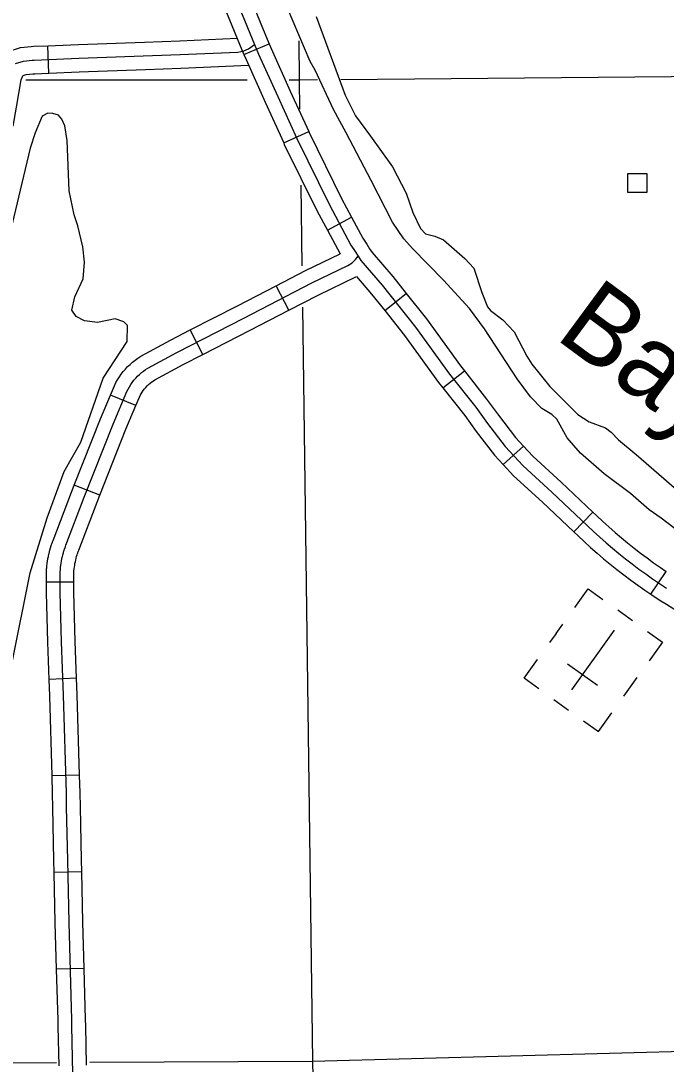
# Model space of a CAD drawing. Extents: x -19 to 366, y -4 to 359.
# Drawn here: x 168.142 to 168.809, y 175.029 to 176.108 of the extents above; entities that cross this region are included whole.
import ezdxf

# ---------------------------------------------------------------- set-up
doc = ezdxf.new("R2010")
doc.units = 0
for name, color, linetype in [('Level 32', 7, 'Continuous'), ('Level 35', 7, 'Continuous'), ('Level 45', 7, 'Continuous'), ('Level 47', 7, 'Continuous'), ('Level 5', 7, 'Continuous'), ('Level 56', 7, 'Continuous'), ('Level 57', 7, 'Continuous'), ('Level 60', 7, 'Continuous')]:
    doc.layers.add(name, color=color, linetype=linetype)

msp = doc.modelspace()

# ---------------------------------------------------------------- linework, layer by layer
at = {"layer": 'Level 32'}
for p, q in [((168.3725, 176.0733), (168.3988, 176.0842)), ((168.4138, 175.9817), (168.4397, 175.9934)), ((168.459, 175.8915), (168.484, 175.9049)), ((168.4192, 175.8088), (168.4061, 175.834)), ((168.5184, 175.8083), (168.5406, 175.826)), ((168.3302, 175.763), (168.3172, 175.7884)), ((168.5784, 175.7284), (168.6007, 175.7461)), ((168.2608, 175.7101), (168.2346, 175.7211)), ((168.6408, 175.6491), (168.6618, 175.6683)), ((168.2237, 175.6176), (168.1972, 175.628)), ((168.714, 175.5795), (168.7335, 175.6001)), ((168.7934, 175.5152), (168.8093, 175.5387)), ((168.1968, 175.5277), (168.1684, 175.5275)), ((168.1995, 175.4282), (168.1711, 175.4271)), ((168.2026, 175.3281), (168.1742, 175.3273)), ((168.2049, 175.228), (168.1765, 175.2274)), ((168.2073, 175.1281), (168.1789, 175.1274))]:
    msp.add_line(p, q, dxfattribs=at)
for points in [[(168.3634, 176.176), (168.3672, 176.163), (168.3701, 176.1539), (168.3816, 176.1258), (168.3968, 176.0889), (168.3988, 176.0842)], [(168.3361, 176.168), (168.34, 176.1546), (168.3434, 176.1441), (168.3553, 176.115), (168.3705, 176.078), (168.3725, 176.0733)], [(168.3684, 176.1204), (168.3837, 176.0835)], [(168.3837, 176.0835), (168.3878, 176.0736), (168.4077, 176.0296), (168.4273, 175.9863), (168.461, 175.9178), (168.4833, 175.8761), (168.4878, 175.8693), (168.4908, 175.8647)], [(168.3988, 176.0842), (168.4008, 176.0792), (168.4206, 176.0354), (168.4397, 175.9934)], [(168.3725, 176.0733), (168.3748, 176.0679), (168.3947, 176.0237), (168.4138, 175.9817)], [(168.4397, 175.9934), (168.4401, 175.9924), (168.4737, 175.9243), (168.484, 175.9049)], [(168.4138, 175.9817), (168.4144, 175.9802), (168.4484, 175.9113), (168.459, 175.8915)], [(168.484, 175.9049), (168.4955, 175.8834), (168.4997, 175.8771), (168.5027, 175.8723), (168.5052, 175.8684), (168.5265, 175.8436), (168.5406, 175.826)], [(168.459, 175.8915), (168.4721, 175.867)], [(168.1893, 175.2949), (168.189, 175.3094), (168.1859, 175.4107), (168.1839, 175.4659), (168.1827, 175.5169), (168.1826, 175.528), (168.1826, 175.5283), (168.1825, 175.5294), (168.1825, 175.5298), (168.1825, 175.5317), (168.1825, 175.532), (168.1825, 175.5339), (168.1825, 175.5342), (168.1825, 175.5361), (168.1825, 175.5364), (168.1826, 175.5383), (168.1827, 175.5386), (168.1828, 175.5405), (168.1828, 175.5408), (168.183, 175.5427), (168.183, 175.543), (168.1832, 175.5448), (168.1833, 175.5452), (168.1836, 175.547), (168.1836, 175.5474), (168.1839, 175.5492), (168.184, 175.5496), (168.1844, 175.5514), (168.1844, 175.5517), (168.1848, 175.5535), (168.1849, 175.5539), (168.1853, 175.5557), (168.1854, 175.556), (168.1859, 175.5578), (168.186, 175.5581), (168.1865, 175.5599), (168.1867, 175.5602), (168.1872, 175.562), (168.1873, 175.5623), (168.188, 175.5641), (168.1881, 175.5644), (168.1886, 175.5658), (168.2075, 175.6154), (168.2374, 175.6911), (168.2516, 175.7248), (168.2528, 175.7272), (168.2542, 175.7296), (168.2556, 175.7319), (168.2572, 175.7342), (168.2589, 175.7364), (168.2607, 175.7384), (168.2625, 175.7405), (168.2645, 175.7424), (168.2666, 175.7442), (168.2687, 175.7459), (168.2709, 175.7475), (168.2732, 175.749), (168.3032, 175.7652), (168.3725, 175.8006), (168.4429, 175.8371), (168.4801, 175.8551), (168.4846, 175.8579), (168.4882, 175.8612), (168.4908, 175.8647)], [(168.4061, 175.834), (168.4365, 175.8498), (168.4721, 175.867)], [(168.4908, 175.8647), (168.4937, 175.86), (168.5156, 175.8345), (168.5501, 175.7913), (168.5853, 175.7426), (168.6124, 175.7084), (168.6244, 175.6917), (168.6427, 175.668), (168.6613, 175.6478), (168.6912, 175.6206), (168.7279, 175.5859), (168.7342, 175.5799), (168.7407, 175.5741), (168.7472, 175.5684), (168.7538, 175.5627), (168.7605, 175.5572), (168.7673, 175.5517), (168.7742, 175.5464), (168.7811, 175.5412), (168.7882, 175.5361), (168.7953, 175.5311), (168.8025, 175.5262), (168.8098, 175.5214)], [(168.4192, 175.8088), (168.4493, 175.8244), (168.489, 175.8436)], [(168.489, 175.8436), (168.5047, 175.8254), (168.5184, 175.8083)], [(168.3172, 175.7884), (168.3661, 175.8132), (168.4061, 175.834)], [(168.5406, 175.826), (168.5614, 175.7999), (168.5967, 175.7512), (168.6007, 175.7461)], [(168.3302, 175.763), (168.379, 175.788), (168.4192, 175.8088)], [(168.5184, 175.8083), (168.5388, 175.7827), (168.574, 175.734), (168.5784, 175.7284)], [(168.2346, 175.7211), (168.2387, 175.7307), (168.2403, 175.7339), (168.242, 175.7369), (168.2438, 175.7398), (168.2458, 175.7426), (168.2479, 175.7453), (168.2501, 175.7479), (168.2524, 175.7504), (168.2549, 175.7528), (168.2574, 175.7551), (168.2601, 175.7572), (168.2628, 175.7592), (168.2659, 175.7612), (168.2966, 175.7778), (168.3172, 175.7884)], [(168.2608, 175.7101), (168.2645, 175.7188), (168.2653, 175.7205), (168.2664, 175.7223), (168.2675, 175.7241), (168.2686, 175.7258), (168.2699, 175.7274), (168.2713, 175.729), (168.2727, 175.7305), (168.2741, 175.7319), (168.2757, 175.7333), (168.2773, 175.7346), (168.279, 175.7358), (168.2805, 175.7368), (168.3098, 175.7527), (168.3302, 175.763)], [(168.6007, 175.7461), (168.6237, 175.7169), (168.6358, 175.7002), (168.6536, 175.6772), (168.6618, 175.6683)], [(168.1972, 175.628), (168.2242, 175.6965), (168.2346, 175.7211)], [(168.5784, 175.7284), (168.6011, 175.6998), (168.613, 175.6832), (168.6319, 175.6588), (168.6408, 175.6491)], [(168.2237, 175.6176), (168.2505, 175.6857), (168.2608, 175.7101)], [(168.6618, 175.6683), (168.6714, 175.6578), (168.7009, 175.631), (168.7335, 175.6001)], [(168.6408, 175.6491), (168.6513, 175.6377), (168.6816, 175.6102), (168.714, 175.5795)], [(168.1684, 175.5275), (168.1684, 175.5277), (168.1684, 175.5278), (168.1683, 175.5289), (168.1683, 175.5295), (168.1683, 175.5313), (168.1683, 175.5318), (168.1683, 175.5341), (168.1683, 175.5346), (168.1683, 175.5365), (168.1683, 175.537), (168.1684, 175.5393), (168.1685, 175.5398), (168.1686, 175.5416), (168.1687, 175.5422), (168.1688, 175.5441), (168.1689, 175.5446), (168.1691, 175.5464), (168.1692, 175.547), (168.1695, 175.5493), (168.1696, 175.5497), (168.1699, 175.5515), (168.17, 175.5522), (168.1704, 175.554), (168.1705, 175.5544), (168.171, 175.5567), (168.1711, 175.5572), (168.1715, 175.559), (168.1717, 175.5595), (168.1723, 175.5618), (168.1724, 175.5622), (168.1729, 175.564), (168.1731, 175.5645), (168.1738, 175.5667), (168.174, 175.5672), (168.1746, 175.569), (168.1748, 175.5694), (168.1753, 175.5708), (168.1943, 175.6205), (168.1972, 175.628)], [(168.1968, 175.5277), (168.1968, 175.5283), (168.1968, 175.5289), (168.1967, 175.53), (168.1967, 175.5301), (168.1967, 175.532), (168.1967, 175.5323), (168.1967, 175.5336), (168.1967, 175.5338), (168.1967, 175.5357), (168.1967, 175.5358), (168.1968, 175.5372), (168.1968, 175.5375), (168.1969, 175.5393), (168.1969, 175.5394), (168.1971, 175.5412), (168.1971, 175.5414), (168.1974, 175.5433), (168.1974, 175.5434), (168.1976, 175.5448), (168.1976, 175.5451), (168.1979, 175.5469), (168.1979, 175.5469), (168.1983, 175.5487), (168.1984, 175.549), (168.1987, 175.5504), (168.1987, 175.5505), (168.1991, 175.5523), (168.1992, 175.5525), (168.1996, 175.5538), (168.1996, 175.5541), (168.2001, 175.5558), (168.2002, 175.556), (168.2006, 175.5573), (168.2007, 175.5575), (168.2013, 175.5592), (168.2014, 175.5594), (168.2019, 175.5608), (168.2208, 175.6102), (168.2237, 175.6176)], [(168.7335, 175.6001), (168.7376, 175.5962), (168.7439, 175.5904), (168.7501, 175.5847), (168.7565, 175.5791), (168.763, 175.5736), (168.7695, 175.5682), (168.7761, 175.5629), (168.7828, 175.5577), (168.7896, 175.5526), (168.7964, 175.5476), (168.8034, 175.5428), (168.8093, 175.5387)], [(168.714, 175.5795), (168.7182, 175.5756), (168.7246, 175.5695), (168.7312, 175.5635), (168.7379, 175.5576), (168.7447, 175.5518), (168.7516, 175.5461), (168.7585, 175.5406), (168.7656, 175.5351), (168.7727, 175.5298), (168.7799, 175.5245), (168.7872, 175.5194), (168.7934, 175.5152)], [(168.1711, 175.4271), (168.1697, 175.4655), (168.1685, 175.5167), (168.1684, 175.5275)], [(168.1995, 175.4282), (168.1981, 175.4664), (168.1969, 175.5171), (168.1968, 175.5277)], [(168.7934, 175.5152), (168.7946, 175.5144), (168.8021, 175.5095), (168.8096, 175.5047), (168.8172, 175.5001), (168.8228, 175.4967), (168.8248, 175.4955), (168.8327, 175.4911), (168.8438, 175.4851), (168.8549, 175.4794), (168.866, 175.4738), (168.8773, 175.4683), (168.8827, 175.4657)], [(168.1742, 175.3273), (168.1718, 175.4102), (168.1711, 175.4271)], [(168.2026, 175.3281), (168.2001, 175.4112), (168.1995, 175.4282)], [(168.1765, 175.2274), (168.1762, 175.2398), (168.1751, 175.2946), (168.1748, 175.309), (168.1742, 175.3273)], [(168.2049, 175.228), (168.2046, 175.2404), (168.2035, 175.2952), (168.2032, 175.3098), (168.2026, 175.3281)], [(168.2008, 174.7941), (168.2002, 174.8154), (168.1975, 174.9372), (168.1948, 175.0687), (168.1946, 175.0751), (168.1918, 175.1758), (168.1904, 175.2401), (168.1893, 175.2949)], [(168.1789, 175.1274), (168.1776, 175.1755), (168.1765, 175.2274)], [(168.2073, 175.1281), (168.206, 175.1761), (168.2049, 175.228)], [(168.1814, 175.0275), (168.1806, 175.0683), (168.1804, 175.0747), (168.1789, 175.1274)], [(168.2098, 175.0281), (168.209, 175.069), (168.2088, 175.0755), (168.2073, 175.1281)]]:
    msp.add_lwpolyline(points, dxfattribs=at)
at = {"layer": 'Level 35'}
for points in [[(168.8507, 175.5583), (168.8041, 175.5939), (168.7919, 175.6023), (168.7724, 175.6192), (168.7453, 175.6397), (168.7207, 175.661), (168.7068, 175.6769), (168.6963, 175.6962), (168.6912, 175.7009), (168.6808, 175.7073), (168.6691, 175.7193), (168.6554, 175.7377), (168.6214, 175.7896), (168.6059, 175.8106), (168.579, 175.84), (168.5469, 175.8725), (168.5381, 175.8827), (168.5264, 175.8998), (168.5044, 175.943), (168.4785, 175.9923), (168.4652, 176.0162), (168.4463, 176.057), (168.4411, 176.0659), (168.4117, 176.1353)], [(168.4474, 176.1124), (168.4772, 176.0311), (168.488, 176.0098), (168.5036, 175.9888)], [(168.5036, 175.9888), (168.5262, 175.957), (168.5406, 175.9297), (168.5475, 175.9097), (168.5552, 175.8932), (168.5603, 175.8876), (168.5702, 175.8853), (168.5792, 175.8817), (168.6011, 175.8622), (168.6104, 175.8521), (168.6187, 175.8271), (168.6246, 175.8121), (168.6277, 175.8084), (168.6405, 175.7989), (168.652, 175.7865), (168.6652, 175.7611), (168.6705, 175.7531), (168.6891, 175.7299), (168.7179, 175.7009), (168.7296, 175.6935), (168.7467, 175.687), (168.7526, 175.6826), (168.76, 175.6748), (168.7782, 175.6596), (168.8199, 175.6234)]]:
    msp.add_lwpolyline(points, dxfattribs=at)
at = {"layer": 'Level 45'}
msp.add_line((168.1709, 176.0538), (168.1698, 176.0822), dxfattribs=at)
for points in [[(168.1698, 176.0822), (168.2014, 176.0835), (168.2698, 176.086)], [(168.2698, 176.086), (168.3062, 176.0873), (168.3657, 176.0899)], [(168.1059, 176.0038), (168.1093, 176.0235), (168.1148, 176.056), (168.1207, 176.0678), (168.1288, 176.0762), (168.1416, 176.0804), (168.1525, 176.0815), (168.1553, 176.0816), (168.1698, 176.0822)], [(168.1558, 176.0674), (168.2019, 176.0693), (168.3067, 176.0731), (168.3665, 176.0757), (168.3725, 176.0768), (168.3773, 176.0791), (168.3837, 176.0835)], [(168.1365, 176.0638), (168.1446, 176.0664), (168.1535, 176.0674), (168.1558, 176.0674)], [(168.1339, 175.999), (168.1373, 176.0187), (168.1421, 176.0471), (168.1441, 176.0512), (168.1443, 176.0513), (168.1476, 176.0524), (168.1545, 176.0532), (168.1563, 176.0532), (168.1709, 176.0538)], [(168.1709, 176.0538), (168.2024, 176.0551), (168.2708, 176.0576)], [(168.2708, 176.0576), (168.3073, 176.0589), (168.3775, 176.062)]]:
    msp.add_lwpolyline(points, dxfattribs=at)
at = {"layer": 'Level 47'}
for points in [[(168.2041, 175.6723), (168.2271, 175.7386), (168.2518, 175.7764), (168.2521, 175.7928), (168.2484, 175.7966), (168.2396, 175.7998), (168.2212, 175.7962), (168.2079, 175.7978), (168.1993, 175.8021), (168.1947, 175.8088), (168.1976, 175.8227), (168.2065, 175.8412), (168.2077, 175.8584), (168.2062, 175.8743), (168.201, 175.896), (168.1971, 175.9074), (168.1919, 175.9323), (168.1899, 175.9844), (168.1874, 175.9995), (168.1844, 176.0062), (168.1809, 176.0103), (168.1751, 176.0122), (168.17, 176.0125), (168.1639, 176.0093), (168.1568, 175.992), (168.1515, 175.9763), (168.1261, 175.869)], [(168.1328, 175.4447), (168.1517, 175.5371), (168.1691, 175.5941), (168.1866, 175.642), (168.2041, 175.6723)]]:
    msp.add_lwpolyline(points, dxfattribs=at)
at = {"layer": 'Level 5'}
for points in [[(168.4294, 176.0874), (168.4299, 176.047)], [(168.1471, 176.0469), (168.376, 176.047)], [(168.4195, 176.047), (168.4299, 176.047)], [(168.4299, 176.047), (168.4489, 176.0472)], [(168.4299, 176.047), (168.4303, 176.0166)], [(168.473, 176.0474), (169.0431, 176.0526)], [(168.4314, 175.9381), (168.4325, 175.8547)], [(168.4331, 175.812), (168.4435, 175.0322)], [(168.4435, 175.0322), (168.9557, 175.0463), (169.4382, 175.0515)], [(168.0472, 175.0305), (168.1789, 175.0311)], [(168.2132, 175.0312), (168.4435, 175.0322)], [(168.4435, 175.0322), (168.4535, 174.5671)]]:
    msp.add_lwpolyline(points, dxfattribs=at)
at = {"layer": 'Level 56'}
msp.add_lwpolyline([(168.7696, 175.9305), (168.7696, 175.9502), (168.7894, 175.9502), (168.7894, 175.9305)], close=True, dxfattribs=at)
at = {"layer": 'Level 57'}
for p, q in [((168.7747, 175.4877), (168.7593, 175.4987)), ((168.6955, 175.4746), (168.7025, 175.4843)), ((168.6955, 175.4746), (168.6887, 175.4651)), ((168.7119, 175.4162), (168.756, 175.4778)), ((168.7383, 175.4206), (168.7074, 175.4427)), ((168.734, 175.447), (168.734, 175.447)), ((168.734, 175.447), (168.734, 175.447)), ((168.7656, 175.4099), (168.7794, 175.4291)), ((168.6931, 175.4064), (168.7085, 175.3954))]:
    msp.add_line(p, q, dxfattribs=at)
for points in [[(168.7148, 175.5015), (168.7286, 175.5208), (168.744, 175.5097)], [(168.7902, 175.4766), (168.8055, 175.4656), (168.7918, 175.4463)], [(168.6778, 175.4174), (168.6624, 175.4284), (168.6762, 175.4476)], [(168.7239, 175.3843), (168.7393, 175.3732), (168.7531, 175.3925)]]:
    msp.add_lwpolyline(points, dxfattribs=at)
at = {"layer": 'Level 60'}
for points in [[(176.1271, 2.4436), (175.8876, 11.0613), (175.6472, 19.6792), (175.4061, 28.2972), (175.164, 36.9153), (174.9212, 45.5335), (174.6775, 54.1519), (174.433, 62.7704), (174.1876, 71.389), (173.9414, 80.0077), (173.6944, 88.6266), (173.4466, 97.2456), (173.1979, 105.8647), (172.9484, 114.484), (172.6981, 123.1034), (172.447, 131.7229), (172.195, 140.3425), (171.9422, 148.9623), (171.6886, 157.5822), (171.4342, 166.2022), (171.179, 174.8224), (170.9229, 183.4427), (170.666, 192.0631), (170.4084, 200.6837), (170.1499, 209.3044), (169.8906, 217.9252), (169.6305, 226.5461), (169.3695, 235.1672), (169.1078, 243.7884), (168.8453, 252.4098), (168.5819, 261.0312), (168.3178, 269.6528), (168.0528, 278.2746), (167.7871, 286.8964), (167.5205, 295.5185), (167.2532, 304.1406), (166.985, 312.7629), (166.7161, 321.3853), (166.4463, 330.0078), (166.1758, 338.6305), (165.9044, 347.2533)], [(168.7902, 2.2442), (168.5607, 10.8615), (168.3304, 19.479), (168.0993, 28.0965), (167.8673, 36.7142), (167.6346, 45.3321), (167.4011, 53.95), (167.1668, 62.5681), (166.9316, 71.1863), (166.6957, 79.8047), (166.459, 88.4232), (166.2215, 97.0418), (165.9832, 105.6605), (165.7441, 114.2794), (165.5043, 122.8984), (165.2636, 131.5176), (165.0221, 140.1368), (164.7799, 148.7563), (164.5369, 157.3758), (164.2931, 165.9955), (164.0485, 174.6153), (163.8031, 183.2352), (163.5569, 191.8553), (163.31, 200.4755), (163.0623, 209.0959), (162.8138, 217.7164), (162.5645, 226.337), (162.3145, 234.9577), (162.0637, 243.5786), (161.8121, 252.1997), (161.5597, 260.8208), (161.3066, 269.4421), (161.0527, 278.0636), (160.798, 286.6851), (160.5426, 295.3068), (160.2864, 303.9287), (160.0294, 312.5507), (159.7717, 321.1728), (159.5132, 329.7951), (159.2539, 338.4175), (158.9939, 347.04)], [(0, 172.2839), (7.1335, 172.2883), (14.267, 172.3015), (21.4005, 172.3236), (28.5339, 172.3544), (35.6673, 172.3941), (42.8006, 172.4426), (49.9339, 172.4999), (57.0671, 172.566), (64.2002, 172.6409), (71.3332, 172.7246), (78.4661, 172.8172), (85.5989, 172.9186), (92.7315, 173.0287), (99.8641, 173.1477), (106.9964, 173.2755), (114.1286, 173.4122), (121.2606, 173.5576), (128.3925, 173.7119), (135.5241, 173.8749), (142.6555, 174.0468), (149.7867, 174.2275), (156.9177, 174.417), (164.0485, 174.6153), (171.179, 174.8224), (178.3092, 175.0383), (185.4392, 175.2631), (192.5688, 175.4966), (199.6982, 175.739), (206.8273, 175.9902), (213.9561, 176.2502), (221.0845, 176.5189), (228.2126, 176.7965), (235.3404, 177.083), (242.4677, 177.3782), (249.5948, 177.6822), (256.7214, 177.995), (263.8476, 178.3167), (270.9735, 178.6471), (278.0989, 178.9863), (285.2239, 179.3344), (292.3485, 179.6912), (299.4726, 180.0569), (306.5963, 180.4314), (313.7195, 180.8146), (320.8422, 181.2067), (327.9644, 181.6076), (335.0862, 182.0172), (342.2074, 182.4357)]]:
    msp.add_spline(points, degree=3, dxfattribs=at)

# ---------------------------------------------------------------- texts
at = {"layer": 'Level 35'}
msp.add_text('Bayou', height=0.08, rotation=323.5829, dxfattribs=at).set_placement((168.693, 175.7805))

doc.saveas('drawing.dxf')
